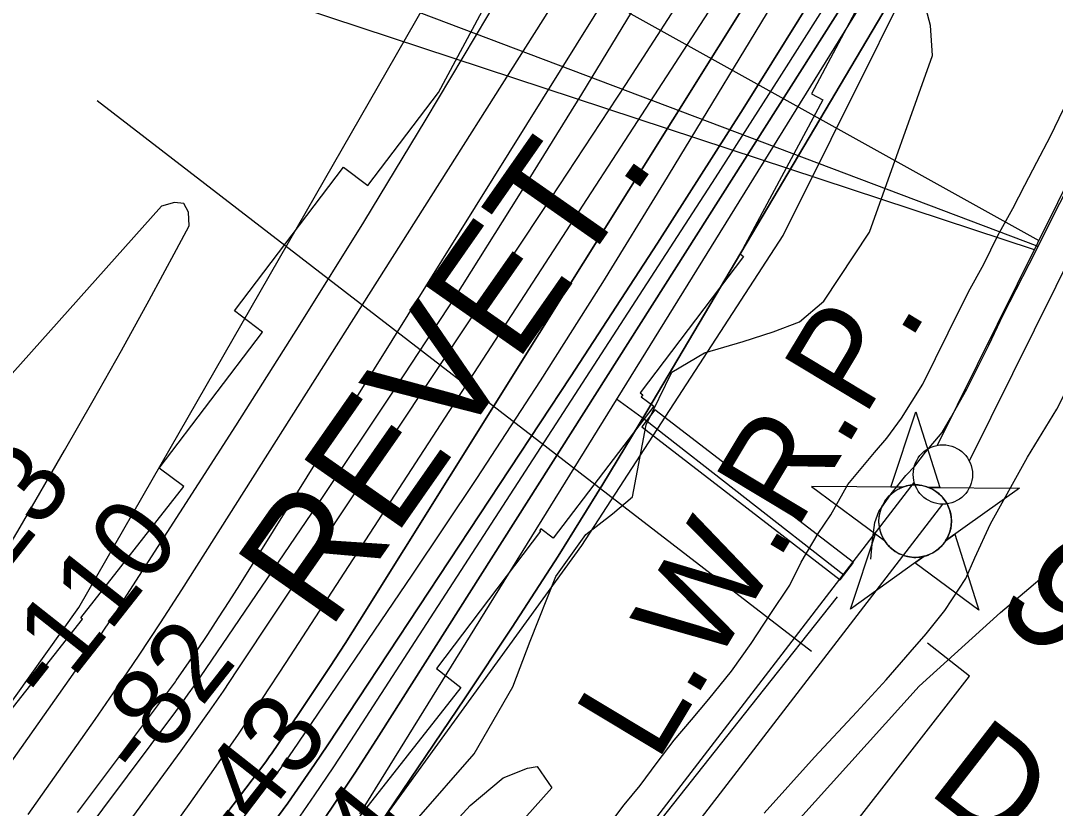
# Model space of a CAD drawing. Extents: x 3677843 to 3715951, y 511991 to 537744.
# Drawn here: x 3683944 to 3684816, y 520526 to 521190 of the extents above; entities that cross this region are included whole.
import ezdxf

# ---------------------------------------------------------------- set-up
doc = ezdxf.new("R2010")
doc.units = 0
for name, color, linetype in [('V-CHAN-DOCK', 7, 'Continuous'), ('V-CHAN-NAID', 7, 'Continuous'), ('V-FLOD-BASE', 7, 'Continuous'), ('V-LEVE-TOET', 7, 'Continuous'), ('V-RIVR-EDGE', 7, 'Continuous'), ('V-RIVR-FERY', 7, 'Continuous'), ('V-RIVR-RANG', 7, 'Continuous'), ('V-RIVR-RANG-IDEN', 7, 'Continuous'), ('V-RRAP-FSHR', 7, 'Continuous'), ('V-RRAP-RVMT', 7, 'Continuous'), ('V-RRAP-RVMT-IDEN', 7, 'Continuous'), ('V-SITE-OTLN', 7, 'Continuous'), ('V-SITE-VEGE', 7, 'Continuous'), ('V-SURV-IDEN', 7, 'Continuous'), ('V-SURV-LINE', 7, 'Continuous'), ('V-TOPO-DPTH', 7, 'Continuous'), ('V-TOPO-MAJR', 7, 'Continuous'), ('V-TOPO-MINR', 7, 'Continuous'), ('V-TOPO-WATR', 7, 'Continuous'), ('V-TOPO-WATR-IDEN', 7, 'Continuous'), ('V-UTIL-LINE', 7, 'Continuous')]:
    doc.layers.add(name, color=color, linetype=linetype)

msp = doc.modelspace()

# ---------------------------------------------------------------- linework, layer by layer
at = {"layer": 'V-CHAN-DOCK'}
msp.add_lwpolyline([(3684645.94, 520733.47), (3684478.61, 520862.09), (3684467.48, 520847.61), (3684634.85, 520718.96), (3684645.94, 520733.47)], dxfattribs=at)
at = {"layer": 'V-CHAN-NAID'}
for points in [[(3684687.09, 520796.82), (3684677.51, 520796.89), (3684698.63, 520860.37), (3684718.86, 520796.6), (3684709.27, 520796.67), (3684707.69, 520797.24), (3684705.6, 520797.86), (3684703.56, 520798.31), (3684701.52, 520798.62), (3684700.35, 520798.74), (3684698.82, 520798.82), (3684697.1, 520798.82), (3684695.73, 520798.74), (3684693.82, 520798.54), (3684692.46, 520798.33), (3684690.67, 520797.94), (3684689.14, 520797.52), (3684688.11, 520797.19)], [(3684687.09, 520796.82), (3684610.6, 520797.36), (3684672.17, 520751.97), (3684671.05, 520753.87), (3684670.24, 520755.5), (3684669.42, 520757.47), (3684668.72, 520759.52), (3684668.36, 520760.85), (3684668, 520762.47), (3684667.75, 520763.92), (3684667.56, 520765.52), (3684667.46, 520767.25), (3684667.44, 520768.83), (3684667.55, 520770.91), (3684667.73, 520772.53), (3684668.13, 520774.73), (3684668.61, 520776.65), (3684669.21, 520778.54), (3684669.87, 520780.22), (3684670.59, 520781.8), (3684671.41, 520783.34), (3684672.47, 520785.08), (3684673.5, 520786.55), (3684674.5, 520787.82), (3684675.5, 520788.96), (3684676.81, 520790.3), (3684677.86, 520791.26), (3684679.58, 520792.66), (3684680.79, 520793.53), (3684682.48, 520794.6), (3684684.21, 520795.55), (3684685.65, 520796.23)], [(3684709.27, 520796.67), (3684785.76, 520796.12), (3684723.56, 520751.6), (3684724.47, 520753.09), (3684725.45, 520754.94), (3684726.16, 520756.52), (3684726.9, 520758.48), (3684727.45, 520760.26), (3684727.84, 520761.9), (3684728.21, 520763.91), (3684728.39, 520765.48), (3684728.52, 520767.69), (3684728.48, 520769.75), (3684728.3, 520771.97), (3684728.03, 520773.73), (3684727.54, 520775.96), (3684726.9, 520778.1), (3684726.15, 520780.08), (3684725.5, 520781.53), (3684724.5, 520783.44), (3684723.43, 520785.16), (3684722.22, 520786.87), (3684720.96, 520788.41), (3684719.69, 520789.77), (3684718.05, 520791.3), (3684716.31, 520792.72), (3684714.63, 520793.89), (3684712.74, 520795.02), (3684711.27, 520795.79)], [(3684705.53, 520738.69), (3684643.32, 520694.17), (3684664.45, 520757.66), (3684672.17, 520751.97), (3684672.8, 520751), (3684674.19, 520749.14), (3684675.4, 520747.73), (3684676.86, 520746.22), (3684678.25, 520744.97), (3684679.71, 520743.82), (3684681.11, 520742.83), (3684682.79, 520741.79), (3684684.5, 520740.88), (3684686.29, 520740.07), (3684687.74, 520739.52), (3684689.37, 520738.99), (3684691.59, 520738.42), (3684693.12, 520738.14), (3684695.15, 520737.88), (3684696.69, 520737.77), (3684698.55, 520737.75), (3684700.24, 520737.83), (3684701.95, 520738.01), (3684703.85, 520738.32)], [(3684723.56, 520751.6), (3684731.35, 520757.18), (3684751.58, 520693.4), (3684697.73, 520733.11), (3684705.53, 520738.69), (3684707.19, 520739.17), (3684708.81, 520739.73), (3684710.96, 520740.64), (3684712.7, 520741.53), (3684714.56, 520742.64), (3684716.3, 520743.85), (3684717.85, 520745.1), (3684719.14, 520746.27), (3684720.53, 520747.69), (3684721.73, 520749.09), (3684722.85, 520750.56)]]:
    msp.add_lwpolyline(points, close=True, dxfattribs=at)
msp.add_circle((3684697.98, 520768.29), 30.54, dxfattribs=at)
at = {"layer": 'V-FLOD-BASE'}
for points in [[(3684660.62, 520736.18), (3684661.91, 520752.32), (3684663.99, 520767.24), (3684667.26, 520776.51), (3684677.82, 520791.39), (3684690, 520806.67), (3684697.7, 520814.71), (3684706.64, 520826.37), (3684720.83, 520842.85), (3684727.75, 520854.93), (3684741.58, 520879.48), (3684759.91, 520916.53), (3684772.13, 520941.9), (3684794.11, 520984.57), (3684819.77, 521036.11), (3684858.86, 521112.61), (3684898.37, 521192.73)], [(3684632.23, 520704.43), (3684564.46, 520619.19), (3684468.67, 520498.16), (3684408.19, 520421.76), (3684389.92, 520396.01)]]:
    msp.add_lwpolyline(points, dxfattribs=at)
at = {"layer": 'V-LEVE-TOET'}
for points in [[(3684570.56, 520522.24), (3684613.14, 520569.66), (3684648.83, 520607.84), (3684673.57, 520634.77), (3684693.85, 520658.08), (3684707.23, 520673.36), (3684723.06, 520693.06), (3684740.54, 520720.01), (3684748.28, 520737.33), (3684761.33, 520765.92), (3684792.66, 520822.28), (3684817.45, 520862.52), (3684838.22, 520903.18), (3684854.55, 520944.68), (3684871.65, 520978.1), (3684889.95, 521008.28), (3684905.41, 521036.46), (3684920.06, 521064.24), (3684935.13, 521094.43), (3684946.54, 521119), (3684964.06, 521155.64), (3684979.94, 521187.04), (3684997.05, 521222.48)], [(3684434.55, 520505.22), (3684452.67, 520529.39), (3684466.25, 520545.61), (3684480.54, 520564.94), (3684494.83, 520583.92), (3684509.45, 520600.83), (3684524.08, 520618.43), (3684543.23, 520641.9), (3684559.62, 520665.37), (3684575.66, 520689.55), (3684592.4, 520714.41), (3684601.84, 520733.77), (3684616.15, 520757.95), (3684626.96, 520773.49), (3684641.28, 520799.05), (3684663.57, 520825.97), (3684674.02, 520838.04), (3684680.29, 520846.67), (3684686.56, 520854.96), (3684704.36, 520883.63), (3684725.68, 520926.83), (3684742.81, 520961.39), (3684755.73, 520984.54), (3684767.62, 521008.73), (3684780.19, 521031.53), (3684790.32, 521051.23), (3684800.46, 521070.58), (3684811.98, 521092.35), (3684822.83, 521115.16)]]:
    msp.add_lwpolyline(points, dxfattribs=at)
at = {"layer": 'V-RIVR-EDGE'}
msp.add_lwpolyline([(3684277.61, 520516.69), (3684326.37, 520572.4), (3684358.93, 520628.75), (3684373.43, 520667.14), (3684395.18, 520721.72), (3684420.48, 520757.07), (3684442.73, 520774.43), (3684459.58, 520788.79), (3684471.14, 520849.4), (3684492.86, 520893.77), (3684520.51, 520909.91), (3684552.95, 520919.43), (3684578.19, 520927.78), (3684600.42, 520936.13), (3684620.87, 520953.48), (3684659.44, 521011.62), (3684712.64, 521160.37), (3684710.9, 521185.59), (3684707.33, 521199.4)], dxfattribs=at)
at = {"layer": 'V-RIVR-FERY'}
msp.add_spline([(3683395.61, 529471.33), (3683521.93, 529210.06), (3683605.12, 528969.74), (3683680.85, 528445.16), (3683751.52, 527893.72), (3683927.94, 527005.71), (3684042.37, 526379.7), (3684112.21, 525834.62), (3684119.19, 525226.82), (3684092.52, 524348.19), (3684041.56, 523650.59), (3683951.37, 522948.56), (3683790.83, 522287.09), (3683653.77, 521935.75), (3683329.65, 521213.56), (3682839.7, 520457.29), (3682512.55, 519997.79), (3682286.16, 519635.95), (3682113.49, 519264.01), (3682089.81, 519186.3)], degree=3, dxfattribs=at)
at = {"layer": 'V-RIVR-RANG'}
msp.add_line((3684610.57, 520658.42), (3684008.53, 521122.26), dxfattribs=at)
at = {"layer": 'V-RRAP-FSHR'}
msp.add_lwpolyline([(3683860.38, 520028.68), (3684232.72, 520493.68), (3684417.05, 520747.64), (3684586.63, 521008.76), (3684748.84, 521334.26)], dxfattribs=at)
at = {"layer": 'V-RRAP-RVMT'}
for p, q in [((3684296.19, 521129.25), (3684361.71, 521251.32)), ((3684672.98, 521244.83), (3684610.46, 521128.2)), ((3684236.59, 521050.79), (3684296.19, 521129.25)), ((3684620.01, 521123.09), (3684550.38, 520993.32)), ((3684610.46, 521128.2), (3684620.01, 521123.09)), ((3684124.34, 520945.43), (3684216.18, 521066.27)), ((3684216.18, 521066.27), (3684236.59, 521050.79)), ((3684553.22, 520991.17), (3684466.08, 520876.41)), ((3684550.38, 520993.32), (3684553.22, 520991.17)), ((3684147.83, 520927.45), (3684124.34, 520945.43)), ((3684060.79, 520812.95), (3684147.83, 520927.45)), ((3684466.08, 520876.41), (3684468.36, 520874.7)), ((3684468.36, 520874.7), (3684467.02, 520872.93)), ((3684467.02, 520872.93), (3684477.69, 520865.04)), ((3684477.69, 520865.04), (3684392.84, 520754.06)), ((3684081.46, 520797.34), (3684060.79, 520812.95)), ((3683994.65, 520686.97), (3684081.46, 520797.34)), ((3684382.08, 520759.75), (3684294.41, 520644.23)), ((3684382.55, 520761.69), (3684381.45, 520760.24)), ((3684381.45, 520760.24), (3684382.08, 520759.75)), ((3684392.84, 520754.06), (3684382.55, 520761.69)), ((3683909.01, 520575.17), (3683996.15, 520685.75)), ((3683996.15, 520685.75), (3683994.65, 520686.97)), ((3684294.41, 520644.23), (3684314.92, 520628.3)), ((3684314.92, 520628.3), (3684224.44, 520513.24))]:
    msp.add_line(p, q, dxfattribs=at)
at = {"layer": 'V-SITE-OTLN'}
msp.add_lwpolyline([(3684598.29, 520515.07), (3684701.31, 520629.24), (3684769.93, 520691.39), (3684872.84, 520778.73), (3684896.77, 520788.54), (3684911.83, 520789.95), (3684927.58, 520778.12), (3685072.57, 520585.3), (3685153.94, 520460.38)], dxfattribs=at)
at = {"layer": 'V-SITE-VEGE'}
msp.add_lwpolyline([(3684280.19, 520482.36), (3684323, 520528.89), (3684350.59, 520552.12), (3684371.23, 520560.27), (3684379.49, 520561.61), (3684391.77, 520543.69), (3684284.05, 520423.26)], dxfattribs=at)
at = {"layer": 'V-SURV-LINE'}
for points in [[(3684716.73, 520832.14), (3685172.76, 521751.16)], [(3685199.63, 521737.81), (3684743.6, 520818.79)], [(3684189.31, 520141.16), (3684697.2, 520800.88)], [(3684720.98, 520782.58), (3684213.08, 520122.86)]]:
    msp.add_lwpolyline(points, dxfattribs=at)
msp.add_circle((3684721.28, 520807.57), 25, dxfattribs=at)
at = {"layer": 'V-TOPO-DPTH'}
for points in [[(3685887.42, 524688.02), (3685550.77, 522807.76), (3685545.94, 522783.65), (3685540.47, 522759.7), (3685534.04, 522735.99), (3685526.95, 522712.45), (3685518.7, 522689.32), (3685509.53, 522666.6), (3685499, 522644.47), (3685487.56, 522622.74), (3684877.77, 521545.42), (3684471.79, 520860.66), (3684434.79, 520799.53), (3684397.07, 520738.87), (3684358.25, 520678.9), (3684318.7, 520619.39), (3684245.87, 520511.95)], [(3685370.78, 522668.54), (3685111.23, 522160.41), (3685061.67, 522065.06), (3685011.22, 521970.18), (3684959.44, 521876.03), (3684906.76, 521782.36), (3684803.78, 521602.2), (3684801.91, 521598.98), (3684800.02, 521595.77), (3684798.09, 521592.59), (3684796.13, 521589.42), (3684229.89, 520684.86), (3684217.47, 520665.27), (3684204.9, 520645.78), (3684192.11, 520626.44), (3684179.16, 520607.19), (3684155.34, 520572.21), (3684154.18, 520570.54), (3684153, 520568.88), (3684151.8, 520567.24), (3684150.59, 520565.61), (3684067.29, 520455.85)], [(3685370.78, 522668.54), (3685111.23, 522160.41), (3685061.67, 522065.06), (3685011.22, 521970.18), (3684959.44, 521876.03), (3684906.76, 521782.36), (3684803.78, 521602.2), (3684801.91, 521598.98), (3684800.02, 521595.77), (3684798.09, 521592.59), (3684796.13, 521589.42), (3684229.89, 520684.86), (3684217.47, 520665.27), (3684204.9, 520645.78), (3684192.11, 520626.44), (3684179.16, 520607.19), (3684155.34, 520572.21), (3684154.18, 520570.54), (3684153, 520568.88), (3684151.8, 520567.24), (3684150.59, 520565.61), (3684067.29, 520455.85)], [(3685457.88, 522650.69), (3685166.25, 522112.09), (3685115.62, 522019.41), (3685064.51, 521926.98), (3685012.71, 521834.95), (3684960.45, 521743.18), (3684891.65, 521623.44), (3684873.35, 521591.78), (3684854.93, 521560.2), (3684836.33, 521528.71), (3684817.62, 521497.29), (3684787.42, 521446.91), (3684753.3, 521390.48), (3684718.89, 521334.23), (3684684.06, 521278.25), (3684648.93, 521222.44), (3684245.91, 520587.6), (3684226.17, 520557.03), (3684206.12, 520526.67), (3684185.61, 520496.61)], [(3684185.61, 520496.61), (3684206.12, 520526.67), (3684226.17, 520557.03), (3684245.91, 520587.6), (3684648.93, 521222.44), (3684684.06, 521278.25), (3684718.89, 521334.23), (3684753.3, 521390.48), (3684787.42, 521446.91), (3684817.62, 521497.29), (3684836.33, 521528.71), (3684854.93, 521560.2), (3684873.35, 521591.78), (3684891.65, 521623.44), (3684960.45, 521743.18), (3685012.71, 521834.95), (3685064.51, 521926.98), (3685115.62, 522019.41), (3685166.25, 522112.09), (3685457.88, 522650.69)], [(3683448.01, 519618.55), (3684153.01, 520546.38), (3684158.29, 520553.44), (3684163.49, 520560.56), (3684168.58, 520567.76), (3684173.59, 520575.01), (3684273.98, 520722.74), (3684328.49, 520804.3), (3684382.17, 520886.4), (3684434.6, 520969.32), (3684486.18, 521052.77), (3684800.6, 521570.23), (3684806.04, 521579.28), (3684811.44, 521588.37), (3684816.75, 521597.5), (3684822.02, 521606.67), (3685292.23, 522433.86)], [(3683448.01, 519618.55), (3684153.01, 520546.38), (3684158.29, 520553.44), (3684163.49, 520560.56), (3684168.58, 520567.76), (3684173.59, 520575.01), (3684273.98, 520722.74), (3684328.49, 520804.3), (3684382.17, 520886.4), (3684434.6, 520969.32), (3684486.18, 521052.77), (3684800.6, 521570.23), (3684806.04, 521579.28), (3684811.44, 521588.37), (3684816.75, 521597.5), (3684822.02, 521606.67), (3685292.23, 522433.86)], [(3684157.41, 520514.69), (3684169.08, 520530.77), (3684180.58, 520546.98), (3684191.82, 520563.36), (3684202.9, 520579.86), (3684407.36, 520889.7), (3684480.67, 521002.32), (3684553.05, 521115.53), (3684624.01, 521229.64), (3684694.04, 521344.34), (3684808.8, 521534.99), (3684820.66, 521554.85), (3684832.43, 521574.77), (3684844.05, 521594.77), (3684855.57, 521614.83), (3685182.66, 522188.91), (3685229.02, 522271.18)], [(3685229.02, 522271.18), (3685182.66, 522188.91), (3684855.57, 521614.83), (3684844.05, 521594.77), (3684832.43, 521574.77), (3684820.66, 521554.85), (3684808.8, 521534.99), (3684694.04, 521344.34), (3684624.01, 521229.64), (3684553.05, 521115.53), (3684480.67, 521002.32), (3684407.36, 520889.7), (3684202.9, 520579.86), (3684191.82, 520563.36), (3684180.58, 520546.98), (3684169.08, 520530.77), (3684157.41, 520514.69)]]:
    msp.add_lwpolyline(points, dxfattribs=at)
at = {"layer": 'V-TOPO-MAJR'}
for points in [[(3683762.98, 520320.32), (3683999.08, 520654.47), (3684007.27, 520666.22), (3684015.35, 520678.03), (3684023.28, 520689.96), (3684031.1, 520701.95), (3684125.31, 520848.47), (3684179.65, 520934.09), (3684233.3, 521020.14), (3684285.92, 521106.82), (3684337.85, 521193.92), (3684630.12, 521690.86), (3684633.26, 521696.29), (3684636.36, 521701.74), (3684639.38, 521707.23), (3684642.36, 521712.75), (3684694.19, 521810.29), (3684722.69, 521864.78), (3684750.69, 521919.52), (3684777.96, 521974.62), (3684804.74, 522029.98), (3685163.78, 522784.9)], [(3684044.88, 520472.39), (3684086, 520529.58), (3684106.95, 520559.17), (3684127.62, 520588.94), (3684147.86, 520619.01), (3684167.83, 520649.27), (3684700.19, 521468.62), (3684714.71, 521491.19), (3684729.11, 521513.83), (3684743.32, 521536.6), (3684757.4, 521559.45), (3684771.26, 521582.42), (3684784.96, 521605.5), (3684798.42, 521628.71), (3684811.71, 521652.03), (3684830.25, 521684.93), (3684852.48, 521724.87), (3684874.45, 521764.96), (3684896, 521805.28), (3684917.28, 521845.74), (3685359.5, 522696.85)]]:
    msp.add_lwpolyline(points, dxfattribs=at)
at = {"layer": 'V-TOPO-MINR'}
for points in [[(3683991.83, 520522.96), (3684072.01, 520629.59), (3684072.84, 520630.7), (3684073.65, 520631.82), (3684074.45, 520632.95), (3684075.24, 520634.08), (3684092.43, 520659.2), (3684101.72, 520672.96), (3684110.89, 520686.79), (3684119.89, 520700.74), (3684128.77, 520714.77), (3684711.18, 521648.33), (3684712.27, 521650.1), (3684713.35, 521651.89), (3684714.41, 521653.68), (3684715.45, 521655.49), (3684764.16, 521741.01), (3684789.14, 521785.79), (3684813.6, 521830.86), (3684837.27, 521876.34), (3684860.41, 521922.11), (3685263.39, 522736.83)], [(3684067.29, 520455.85), (3684150.59, 520565.61), (3684151.8, 520567.24), (3684153, 520568.88), (3684154.18, 520570.54), (3684155.34, 520572.21), (3684179.16, 520607.19), (3684192.11, 520626.44), (3684204.9, 520645.78), (3684217.47, 520665.27), (3684229.89, 520684.86), (3684796.13, 521589.42), (3684798.09, 521592.59), (3684800.02, 521595.77), (3684801.91, 521598.98), (3684803.78, 521602.2), (3684906.76, 521782.36), (3684959.44, 521876.03), (3685011.22, 521970.18), (3685061.67, 522065.06), (3685111.23, 522160.41), (3685370.78, 522668.54)], [(3684185.61, 520496.61), (3684206.12, 520526.67), (3684226.17, 520557.03), (3684245.91, 520587.6), (3684648.93, 521222.44), (3684684.06, 521278.25), (3684718.89, 521334.23), (3684753.3, 521390.48), (3684787.42, 521446.91), (3684817.62, 521497.29), (3684836.33, 521528.71), (3684854.93, 521560.2), (3684873.35, 521591.78), (3684891.65, 521623.44), (3684960.45, 521743.18), (3685012.71, 521834.95), (3685064.51, 521926.98), (3685115.62, 522019.41), (3685166.25, 522112.09), (3685457.88, 522650.69)], [(3684230, 520521.73), (3684235.85, 520531.02), (3684765, 521385.02), (3684782.14, 521412.83), (3684799.19, 521440.7), (3684816.12, 521468.64), (3684832.95, 521496.64), (3684849.66, 521524.72), (3684866.27, 521552.85), (3684882.75, 521581.06), (3684899.14, 521609.33), (3684917.94, 521641.93), (3684943.55, 521686.6), (3684969.02, 521731.35), (3684994.26, 521776.22), (3685019.36, 521821.18), (3685466.55, 522626.93)], [(3683480.82, 519814.33), (3684074.81, 520608.1), (3684080.11, 520615.29), (3684085.35, 520622.53), (3684090.49, 520629.84), (3684095.57, 520637.19), (3684198.9, 520789.02), (3684254.95, 520872.73), (3684310.13, 520957.01), (3684364.01, 521042.12), (3684417.02, 521127.8), (3684717.34, 521621.55), (3684723.36, 521631.53), (3684729.31, 521641.55), (3684735.17, 521651.62), (3684740.98, 521661.72), (3685249.44, 522555.71)], [(3683448.01, 519618.55), (3684153.01, 520546.38), (3684158.29, 520553.44), (3684163.49, 520560.56), (3684168.58, 520567.76), (3684173.59, 520575.01), (3684273.98, 520722.74), (3684328.49, 520804.3), (3684382.17, 520886.4), (3684434.6, 520969.32), (3684486.18, 521052.77), (3684800.6, 521570.23), (3684806.04, 521579.28), (3684811.44, 521588.37), (3684816.75, 521597.5), (3684822.02, 521606.67), (3685292.23, 522433.86)], [(3683950.32, 520521.23), (3684006.75, 520601.2), (3684025.48, 520628.16), (3684043.95, 520655.3), (3684062, 520682.71), (3684079.79, 520710.31), (3684409.77, 521230.6), (3684455.65, 521303.93), (3684500.91, 521377.65), (3684545.25, 521451.91), (3684588.98, 521526.55), (3684645.98, 521625.25), (3684660.57, 521650.92), (3684674.9, 521676.73), (3684688.85, 521702.74), (3684702.56, 521728.89), (3685030.92, 522366.48)], [(3683847.08, 520258.36), (3684079.38, 520574.96), (3684091.4, 520591.57), (3684103.26, 520608.3), (3684114.9, 520625.19), (3684126.37, 520642.18), (3684391.01, 521039.9), (3684454.05, 521135.89), (3684516.3, 521232.38), (3684577.39, 521329.6), (3684637.7, 521427.33), (3684727.87, 521575.43), (3684742.4, 521599.55), (3684756.77, 521623.75), (3684770.91, 521648.09), (3684784.9, 521672.52), (3685011.79, 522073.2), (3685071.57, 522180.1), (3685130.6, 522287.41)], [(3683463.78, 519953.3), (3683993.17, 520695.66), (3684314.89, 521255.72), (3684360.32, 521335.42), (3684405.4, 521415.31), (3684449.96, 521495.49), (3684494.16, 521575.87), (3684559.2, 521695.07), (3684570.5, 521716.06), (3684581.65, 521737.13), (3684592.55, 521758.33), (3684603.29, 521779.62), (3684719.33, 522012.73), (3684784.14, 522145.5), (3684847.57, 522278.92)], [(3684157.41, 520514.69), (3684169.08, 520530.77), (3684180.58, 520546.98), (3684191.82, 520563.36), (3684202.9, 520579.86), (3684407.36, 520889.7), (3684480.67, 521002.32), (3684553.05, 521115.53), (3684624.01, 521229.64), (3684694.04, 521344.34), (3684808.8, 521534.99), (3684820.66, 521554.85), (3684832.43, 521574.77), (3684844.05, 521594.77), (3684855.57, 521614.83), (3685182.66, 522188.91), (3685229.02, 522271.18)], [(3684176.47, 520515.43), (3684192.08, 520537.83), (3684207.35, 520560.47), (3684222.38, 520583.28), (3684529.7, 521057.43), (3684583.57, 521141.48), (3684636.86, 521225.89), (3684689.28, 521310.84), (3684741.13, 521396.16), (3684813.2, 521516.15), (3684828.49, 521541.78), (3684843.67, 521567.49), (3684858.69, 521593.28), (3684873.6, 521619.15), (3685012.51, 521861.9), (3685089.35, 521997.72), (3685165.31, 522134.03), (3685239.93, 522271.08)], [(3684029.06, 520911.97), (3684052.43, 520954.45), (3684075.48, 520997.1), (3684086.14, 521017.05), (3684085.36, 521028.44), (3684081.68, 521035.66), (3684073.63, 521036.64), (3684062.68, 521033.46), (3683906.22, 520858.69), (3683881.71, 520831.08), (3683857.37, 520803.33), (3683833.27, 520775.37), (3683809.33, 520747.27), (3683731.75, 520655.43), (3683669.24, 520581.22), (3683606.84, 520506.91)], [(3683736.91, 520435.41), (3683803.07, 520537.53), (3683920.49, 520724.83), (3683926.4, 520734.37), (3683932.25, 520743.95), (3683938, 520753.59), (3683943.69, 520763.26), (3683981.12, 520827.7), (3684005.24, 520869.75), (3684029.06, 520911.97)]]:
    msp.add_lwpolyline(points, dxfattribs=at)
at = {"layer": 'V-TOPO-WATR'}
msp.add_lwpolyline([(3684245.87, 520511.95), (3684318.7, 520619.39), (3684358.25, 520678.9), (3684397.07, 520738.87), (3684434.79, 520799.53), (3684471.79, 520860.66), (3684877.77, 521545.42), (3685487.56, 522622.74), (3685499, 522644.47), (3685509.53, 522666.6), (3685518.7, 522689.32), (3685526.95, 522712.45), (3685534.04, 522735.99), (3685540.47, 522759.7), (3685545.94, 522783.65), (3685550.77, 522807.76), (3685887.42, 524688.02)], dxfattribs=at)
at = {"layer": 'V-UTIL-LINE'}
for p, q in [((3684802.57, 521004.39), (3682989.98, 522010.64)), ((3684801.61, 520999.49), (3682739.65, 521779.09)), ((3684798.57, 520996.82), (3682652.04, 521703.99)), ((3684470.81, 520853.11), (3684446.12, 520871.11)), ((3684637.81, 520722.85), (3684470.81, 520853.11))]:
    msp.add_line(p, q, dxfattribs=at)
msp.add_lwpolyline([(3684737.79, 520371.19), (3684639.24, 520503.52), (3684743.74, 520637.77), (3684708.29, 520665.44)], dxfattribs=at)

# ---------------------------------------------------------------- texts
at = {"layer": 'V-RIVR-RANG'}
for s, rotation, p in [('-123', 51.72281, (3683879.19, 520658.57)), ('-110', 51.72281, (3683969.46, 520611.55)), ('-82', 51.72281, (3684046.99, 520548.37)), ('-43', 51.72281, (3684125.67, 520486.64)), ('-4', 51.43833, (3684223.82, 520449.99)), ('-4', 51.43833, (3684223.82, 520449.99))]:
    msp.add_text(s, height=67, rotation=rotation, dxfattribs=at).set_placement(p)
at = {"layer": 'V-RIVR-RANG-IDEN'}
msp.add_text('D-010', height=83, rotation=322.24633, dxfattribs=at).set_placement((3684707.16, 520540.49))
at = {"layer": 'V-RRAP-RVMT-IDEN'}
msp.add_text('REVET.', height=100, rotation=55.03381, dxfattribs=at).set_placement((3684203.67, 520674.67))
at = {"layer": 'V-SURV-IDEN'}
msp.add_text('996+61.7', height=100, rotation=315.38146, dxfattribs=at).set_placement((3684761.42, 520697.67))
at = {"layer": 'V-TOPO-WATR-IDEN'}
msp.add_text('L.W.R.P.', height=83, rotation=58.97948, dxfattribs=at).set_placement((3684480.07, 520564.27))

doc.saveas('drawing.dxf')
